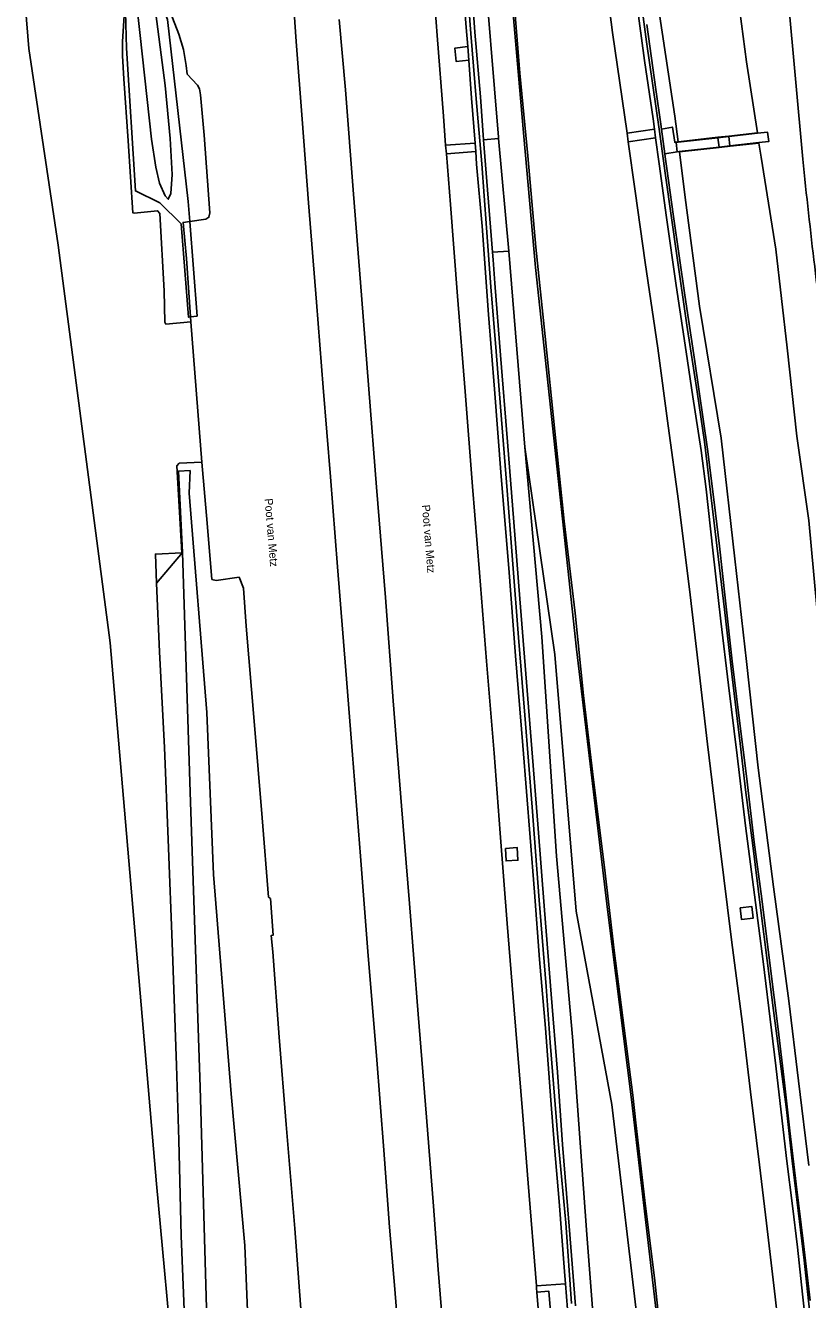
# Model space of a CAD drawing. Extents: x 157793 to 159380, y 380877 to 382313.
# Drawn here: x 157836 to 157933.6, y 381260.3 to 381419.3 of the extents above; entities that cross this region are included whole.
import ezdxf

# ---------------------------------------------------------------- set-up
doc = ezdxf.new("R2010")
doc.units = 0
for name, color, linetype in [('IMGEO_Berm_groen', 7, 'Continuous'), ('IMGEO_Berm_open', 7, 'Continuous'), ('IMGEO_Geluidsscherm', 7, 'Continuous'), ('IMGEO_Grasland_overig', 7, 'Continuous'), ('IMGEO_Groenvoorziening', 7, 'Continuous'), ('IMGEO_Muur', 7, 'Continuous'), ('IMGEO_Openbare_ruimte_label', 7, 'Continuous'), ('IMGEO_Rijbaan_autosnelweg', 7, 'Continuous'), ('IMGEO_Rijbaan_autoweg', 7, 'Continuous'), ('IMGEO_Terreindeel_gesloten', 7, 'Continuous'), ('IMGEO_Terreindeel_open', 7, 'Continuous'), ('IMGEO_Voetpad_halfverhard', 7, 'Continuous'), ('IMGEO_Voetpad_op_trap', 7, 'Continuous')]:
    doc.layers.add(name, color=color, linetype=linetype)

msp = doc.modelspace()

# ---------------------------------------------------------------- linework, layer by layer
at = {"layer": 'IMGEO_Berm_groen'}
for points in [[(157887.14, 381421.37), (157887.4, 381418.04), (157888.18, 381407.98), (157888.46, 381404.34), (157892.13, 381404.6), (157891.7, 381410.23), (157891.34, 381414.97), (157889.76, 381414.81), (157889.59, 381416.44), (157891.22, 381416.65), (157891.04, 381419.03), (157890.1, 381430.71)], [(157893.09, 381429.01), (157895.04, 381405.33), (157895.05, 381405.18), (157896.33, 381391.13), (157898.34, 381366.69), (157902.08, 381340.82), (157904.76, 381308.79), (157909.2, 381284.66), (157912.65, 381255.49)], [(157896.22, 381428.4), (157898.23, 381405.42), (157899.68, 381389.1), (157904.78, 381341.48), (157908.71, 381308.67), (157911.64, 381285.3), (157915.16, 381255.29)], [(157915.16, 381255.29), (157911.64, 381285.3), (157908.71, 381308.67), (157904.78, 381341.48), (157899.68, 381389.1), (157898.23, 381405.42), (157896.22, 381428.4)], [(157852.06, 381422.7), (157853.47, 381411.79), (157854.07, 381405.2), (157854.33, 381400.68), (157854.17, 381398.31), (157853.85, 381397.6), (157853.47, 381398.02), (157852.76, 381399.6), (157852.31, 381401.61), (157851.77, 381405.09), (157850.36, 381418.02), (157849.23, 381428.1)], [(157908.4, 381425.23), (157909.29, 381418.4), (157910.48, 381410.15), (157911.09, 381405.83), (157914.52, 381406.36), (157914.34, 381407.65), (157913.29, 381414.9), (157911.92, 381424.87)], [(157869.34, 381423.94), (157869.8, 381417.27), (157870.55, 381407.61), (157871.36, 381397.14), (157872.36, 381384.76), (157873.19, 381374.12), (157874.09, 381362.99), (157874.97, 381351.73), (157875.99, 381338.83), (157876.82, 381328.28), (157877.83, 381315.65), (157878.81, 381303.22), (157879.82, 381290.76), (157880.74, 381278.98), (157881.46, 381269.35), (157882.1, 381261.62), (157882.86, 381252.11)], [(157915.55, 381253.24), (157914.55, 381262.65), (157913.33, 381272.7), (157912.19, 381282.36), (157911.81, 381285.82), (157910.73, 381294.2), (157909.49, 381303.9), (157908.27, 381314.22), (157906.86, 381325.52), (157905.67, 381335.68), (157904.6, 381345.98), (157903.24, 381357.43), (157902.1, 381368.69), (157900.87, 381380.49), (157899.71, 381391.64), (157898.7, 381403.02), (157897.73, 381413.35), (157896.85, 381424.26)], [(157915.14, 381420.64), (157917.06, 381407.96), (157917.46, 381404.77), (157922.42, 381405.33), (157923.8, 381405.49), (157927.35, 381405.9), (157925.99, 381414.74), (157924.74, 381424.27)], [(157848.48, 381422.47), (157848.66, 381416.47), (157849.75, 381398.65), (157852.79, 381397.16), (157855.46, 381394.54), (157856.39, 381382.88), (157856.63, 381382.92), (157856.11, 381390.22), (157855.71, 381394.71), (157856.55, 381394.83), (157856.35, 381397.34), (157853.75, 381420.04)], [(157913.55, 381419.4), (157914.7, 381411.29), (157915.29, 381406.99), (157915.38, 381406.35), (157916.75, 381406.6), (157917.04, 381404.71), (157917.2, 381404.73), (157917.46, 381404.77), (157917.06, 381407.96), (157915.14, 381420.64)], [(157888.18, 381255.88), (157887.51, 381264.1), (157886.93, 381271.98), (157886.08, 381283.07), (157885.04, 381295.95), (157883.94, 381309.74), (157882.94, 381321.92), (157881.9, 381335.03), (157880.94, 381347.94), (157879.84, 381361.68), (157878.89, 381373.9), (157877.96, 381385.65), (157876.95, 381398.22), (157875.96, 381411.26), (157875.19, 381420.04)], [(157933.56, 381255.81), (157932.99, 381261), (157932.35, 381266.88), (157931.73, 381272.03), (157931.01, 381277.6), (157930.34, 381283.71), (157929.65, 381289.51), (157929.12, 381293.95), (157928.06, 381302.5), (157926.99, 381310.84), (157925.88, 381319.42), (157924.83, 381328.21), (157923.75, 381336.98), (157922.79, 381344.98), (157921.78, 381353.84), (157920.97, 381361.45), (157920.33, 381366.26), (157919.31, 381372.94), (157918.46, 381378.56), (157917.24, 381386.85), (157916.01, 381395.34), (157915.11, 381402.02), (157914.66, 381405.28), (157911.24, 381404.77), (157912.11, 381398.63), (157913.35, 381389.71), (157914.95, 381379.03), (157916.24, 381369.35), (157917.53, 381359.92), (157918.98, 381348.26), (157919.95, 381339.67), (157921.13, 381329.61), (157922.69, 381316.99), (157924.13, 381305.21), (157925.49, 381294.7), (157926.48, 381286.24), (157927.6, 381277.16), (157928.49, 381269.86), (157929.57, 381260.67), (157930.43, 381252.94)], [(157933.79, 381277.04), (157932.47, 381287.63), (157931.27, 381297.6), (157929.37, 381311.81), (157927.44, 381326.68), (157925.99, 381339.92), (157924.53, 381352.73), (157922.82, 381367.81), (157920.13, 381384.27), (157918.33, 381397.83), (157917.62, 381403.51), (157917.61, 381403.56), (157917.35, 381403.53), (157915.8, 381403.29), (157915.85, 381402.91), (157916.05, 381401.44), (157916.87, 381395.44), (157918.29, 381385.65), (157919.55, 381377.35), (157921.14, 381366.41), (157921.97, 381359.8), (157922.61, 381354.32), (157923.38, 381347.49), (157924.22, 381339.97), (157925.04, 381333.2), (157925.99, 381325.65), (157926.97, 381317.38), (157927.9, 381310.31), (157928.91, 381302.32), (157929.94, 381294.06), (157930.73, 381287.39), (157931.4, 381281.38), (157932.18, 381274.72), (157933.11, 381267.27), (157933.92, 381260.2)], [(157908.21, 381240.86), (157906.08, 381268.44), (157904.27, 381293.12), (157902.31, 381315.66), (157900.47, 381343.01), (157898.34, 381366.69), (157896.33, 381391.13), (157894.32, 381391.01), (157894.37, 381390.05), (157894.6, 381387.14), (157895.32, 381378.15), (157896.17, 381367.35), (157896.97, 381357.33), (157897.71, 381347.76), (157898.55, 381337.34), (157899.2, 381329.04), (157899.95, 381319.63), (157900.81, 381308.9), (157901.61, 381298.45), (157902.4, 381288.71), (157903.06, 381279.67), (157903.88, 381269.48), (157904.68, 381259.56)], [(157870.87, 381253), (157869.64, 381269.2), (157868.58, 381282.19), (157867.7, 381293.07), (157866.88, 381303.71), (157866.69, 381305.74), (157866.94, 381305.81), (157866.59, 381310.35), (157866.34, 381310.55), (157865.55, 381320.42), (157864.55, 381332.49), (157863.57, 381344.36), (157863.25, 381349.08), (157862.68, 381350.45), (157859.83, 381350.06), (157859.3, 381350.17), (157858.7, 381357.18), (157858.05, 381364.79), (157855.23, 381364.66), (157854.93, 381364.36), (157855.55, 381353.5), (157852.25, 381353.33), (157852.4, 381349.69), (157855.64, 381353.53), (157855.11, 381363.68), (157856.58, 381363.75), (157856.44, 381360.92), (157858.68, 381333.57), (157859.5, 381313.35), (157861.71, 381285.98), (157863.41, 381267.09), (157864.06, 381250.77)], [(157858.64, 381259.26), (157857.85, 381286.83), (157856.57, 381323.63), (157855.64, 381353.53), (157852.4, 381349.69), (157852.74, 381341.15), (157853.4, 381329.22), (157853.83, 381317.72), (157854.36, 381303.77), (157854.86, 381289.53), (157855.16, 381280.23), (157855.47, 381268.28), (157855.87, 381258.05)]]:
    msp.add_lwpolyline(points, dxfattribs=at)
for points in [[(157895.05, 381405.18), (157895.04, 381405.33), (157893.09, 381429.01), (157892.84, 381428.99), (157891.36, 381428.88), (157891.55, 381426.26), (157892.12, 381418.45), (157892.81, 381410.38), (157893.19, 381405.01)], [(157851.75, 381425.15), (157853.75, 381420.04), (157856.35, 381397.34), (157856.55, 381394.83), (157858.54, 381395.1), (157858.93, 381395.36), (157859.04, 381395.89), (157858.33, 381405.6), (157857.86, 381410.63), (157857.74, 381411.37), (157857.48, 381411.83), (157856.22, 381413.22), (157856.07, 381414.3), (157855.74, 381416.28), (157855.15, 381418.22), (157854.38, 381420.22), (157853.46, 381422.6), (157853.2, 381425.24)], [(157848.48, 381422.47), (157848.16, 381417.3), (157848.16, 381415.48), (157848.3, 381412.61), (157848.83, 381404.89), (157849.45, 381395.91), (157849.58, 381395.88), (157852.52, 381396.18), (157852.8, 381395.83), (157853.36, 381386.17), (157853.44, 381382.29), (157853.56, 381382.04), (157856.68, 381382.32), (157856.63, 381382.92), (157856.39, 381382.88), (157855.46, 381394.54), (157852.79, 381397.16), (157849.75, 381398.65), (157848.66, 381416.47)], [(157922.43, 381405.28), (157923.8, 381405.44), (157927.36, 381405.85), (157927.35, 381405.9), (157923.8, 381405.49), (157922.42, 381405.33), (157917.46, 381404.77), (157917.47, 381404.71)], [(157922.58, 381404.12), (157917.61, 381403.56), (157917.62, 381403.51), (157922.58, 381404.07), (157923.94, 381404.22), (157927.54, 381404.62), (157927.54, 381404.67), (157923.93, 381404.27)], [(157899.78, 381262.04), (157903.41, 381262.3), (157903.29, 381263.85), (157902.61, 381272.56), (157902.04, 381279.34), (157901.6, 381285.19), (157900.9, 381294.17), (157900.19, 381302.75), (157899.53, 381311.14), (157899.01, 381317.99), (157898.08, 381329.46), (157897.19, 381340.66), (157896.34, 381351.57), (157895.4, 381363.01), (157894.55, 381373.92), (157893.8, 381383.23), (157893, 381394.25), (157892.33, 381401.98), (157892.21, 381403.58), (157888.55, 381403.27), (157889.05, 381396.94), (157889.94, 381385.53), (157890.88, 381373.62), (157891.81, 381361.75), (157892.68, 381351.05), (157893.55, 381339.97), (157894.51, 381328.5), (157895.25, 381318.5), (157896.13, 381307.24), (157897.01, 381296.49), (157898.06, 381283.79), (157898.76, 381274.86)], [(157856.55, 381394.83), (157855.71, 381394.71), (157856.11, 381390.22), (157856.63, 381382.92), (157857.45, 381383.03)], [(157895.92, 381316.62), (157897.39, 381316.71), (157897.48, 381315.13), (157896.01, 381315.05)], [(157925.21, 381309.21), (157926.66, 381309.37), (157926.82, 381307.9), (157925.38, 381307.74)], [(157899.84, 381261.26), (157900.8, 381249.69), (157902.12, 381233.03), (157903.61, 381214.69), (157905.02, 381196.18), (157906.6, 381176.45), (157909.91, 381180.17), (157909.23, 381188.72), (157908.45, 381198.63), (157907.71, 381208.21), (157906.89, 381218.29), (157906.1, 381228.72), (157905.3, 381238.47), (157904.33, 381250.46), (157903.78, 381257.56), (157901.68, 381257.32), (157901.34, 381261.36)]]:
    msp.add_lwpolyline(points, close=True, dxfattribs=at)
at = {"layer": 'IMGEO_Berm_open'}
for points in [[(157914.52, 381406.36), (157911.09, 381405.83), (157911.24, 381404.77), (157914.66, 381405.28)], [(157888.46, 381404.34), (157888.55, 381403.27), (157892.21, 381403.58), (157892.13, 381404.6)]]:
    msp.add_lwpolyline(points, close=True, dxfattribs=at)
at = {"layer": 'IMGEO_Geluidsscherm'}
for points in [[(157904.16, 381259.86), (157903.44, 381269.91), (157902.47, 381280.57), (157901.52, 381292.4), (157901, 381299.39), (157900.13, 381310.14), (157899.26, 381321.77), (157898.36, 381333.23), (157897.55, 381342.91), (157896.85, 381352.08), (157896.12, 381361.28), (157895.42, 381370.12), (157894.77, 381378.6), (157894.11, 381386.69), (157893.57, 381394.02), (157892.96, 381402.02), (157892.25, 381410.14), (157891.61, 381418.28), (157891.07, 381425.43), (157890.72, 381431.38), (157890.24, 381440.47), (157889.96, 381444.82)], [(157912.13, 381427.61), (157913.52, 381417.26), (157915.08, 381406.34), (157915.89, 381400.55), (157917.35, 381390.28), (157918.56, 381381.9), (157919.83, 381373.56), (157920.77, 381367.36), (157921.52, 381361.05), (157922.5, 381352.66), (157923.24, 381346.42), (157924.19, 381338.03), (157925.2, 381329.71), (157925.93, 381323.61), (157926.74, 381317.33), (157927.79, 381308.86), (157929.36, 381296.41), (157930.99, 381284.03), (157931.69, 381277.63), (157932.43, 381271.43), (157933.2, 381265.24), (157933.86, 381258.99)]]:
    msp.add_lwpolyline(points, dxfattribs=at)
at = {"layer": 'IMGEO_Grasland_overig'}
for points in [[(157849.23, 381428.1), (157850.36, 381418.02), (157851.77, 381405.09), (157852.31, 381401.61), (157852.76, 381399.6), (157853.47, 381398.02), (157853.85, 381397.6), (157854.17, 381398.31), (157854.33, 381400.68), (157854.07, 381405.2), (157853.47, 381411.79), (157852.06, 381422.7), (157850.93, 381428.95)], [(157913.47, 381175.28), (157920.22, 381176.16), (157920.68, 381175.3), (157918.13, 381203.48), (157916.82, 381223.08), (157916.49, 381224.03), (157916.29, 381225.33), (157916.25, 381226.52), (157912.65, 381255.49), (157909.2, 381284.66), (157904.76, 381308.79), (157902.08, 381340.82), (157898.34, 381366.69), (157900.47, 381343.01), (157902.31, 381315.66), (157904.27, 381293.12), (157906.08, 381268.44), (157908.21, 381240.86), (157910.17, 381217.67), (157911.74, 381196.63)], [(157863.18, 381174.74), (157863.13, 381177.28), (157868.96, 381184.19), (157869.53, 381184.22), (157869.38, 381185.99), (157867.36, 381212.77), (157865.64, 381233.81), (157864.06, 381250.77), (157863.41, 381267.09), (157861.71, 381285.98), (157859.5, 381313.35), (157858.68, 381333.57), (157856.44, 381360.92), (157856.58, 381363.75), (157855.11, 381363.68), (157855.64, 381353.53), (157856.57, 381323.63), (157857.85, 381286.83), (157858.64, 381259.26), (157860.12, 381230.16), (157861.25, 381201.95)]]:
    msp.add_lwpolyline(points, close=True, dxfattribs=at)
msp.add_lwpolyline([(157933.76, 381357.51), (157932.26, 381368.04), (157931.08, 381379.07), (157929.65, 381391.37), (157927.82, 381402.85), (157927.54, 381404.62), (157923.94, 381404.22), (157922.58, 381404.07), (157917.62, 381403.51), (157918.33, 381397.83), (157920.13, 381384.27), (157922.82, 381367.81), (157924.53, 381352.73), (157925.99, 381339.92), (157927.44, 381326.68), (157929.37, 381311.81), (157931.27, 381297.6), (157932.47, 381287.63), (157933.79, 381277.04)], dxfattribs=at)
at = {"layer": 'IMGEO_Groenvoorziening'}
for points in [[(157933.01, 381402.61), (157930.29, 381432.72)], [(157924.74, 381424.27), (157925.99, 381414.74), (157927.35, 381405.9), (157927.36, 381405.85), (157927.36, 381405.85), (157928.61, 381405.99), (157928.79, 381404.81), (157927.54, 381404.67), (157927.54, 381404.62), (157927.82, 381402.85), (157929.65, 381391.37), (157931.08, 381379.07), (157932.26, 381368.04), (157933.76, 381357.51), (157935.04, 381343.97), (157936.38, 381328.24), (157937.57, 381312.49), (157938.99, 381298.01), (157939.1, 381294.6), (157942.52, 381294.13), (157942.64, 381291.86), (157942.69, 381290.93), (157942.71, 381290.51), (157950.4, 381295.88)]]:
    msp.add_lwpolyline(points, dxfattribs=at)
msp.add_arc((158775.31, 381489.36), 846.75, 185.88027, 187.70681, dxfattribs=at)
at = {"layer": 'IMGEO_Muur'}
for points in [[(157890.1, 381430.71), (157891.04, 381419.03), (157891.22, 381416.65), (157891.34, 381414.97), (157891.7, 381410.23), (157892.13, 381404.6), (157892.21, 381403.58), (157892.33, 381401.98), (157893, 381394.25), (157893.8, 381383.23), (157894.55, 381373.92), (157895.4, 381363.01), (157896.34, 381351.57), (157897.19, 381340.66), (157898.08, 381329.46), (157899.01, 381317.99), (157899.53, 381311.14), (157900.19, 381302.75), (157900.9, 381294.17), (157901.6, 381285.19), (157902.04, 381279.34), (157902.61, 381272.56), (157903.29, 381263.85), (157903.41, 381262.3), (157903.78, 381257.56)], [(157904.68, 381259.56), (157903.88, 381269.48), (157903.06, 381279.67), (157902.4, 381288.71), (157901.61, 381298.45), (157900.81, 381308.9), (157899.95, 381319.63), (157899.2, 381329.04), (157898.55, 381337.34), (157897.71, 381347.76), (157896.97, 381357.33), (157896.17, 381367.35), (157895.32, 381378.15), (157894.6, 381387.14), (157894.37, 381390.05), (157894.32, 381391.01), (157893.19, 381405.01), (157892.81, 381410.38), (157892.12, 381418.45), (157891.55, 381426.26)], [(157911.92, 381424.87), (157913.29, 381414.9), (157914.34, 381407.65), (157914.52, 381406.36), (157914.66, 381405.28), (157915.11, 381402.02), (157916.01, 381395.34), (157917.24, 381386.85), (157918.46, 381378.56), (157919.31, 381372.94), (157920.33, 381366.26), (157920.97, 381361.45), (157921.78, 381353.84), (157922.79, 381344.98), (157923.75, 381336.98), (157924.83, 381328.21), (157925.88, 381319.42), (157926.99, 381310.84), (157928.06, 381302.5), (157929.12, 381293.95), (157929.65, 381289.51), (157930.34, 381283.71), (157931.01, 381277.6), (157931.73, 381272.03), (157932.35, 381266.88), (157932.99, 381261), (157933.56, 381255.81)], [(157933.92, 381260.2), (157933.11, 381267.27), (157932.18, 381274.72), (157931.4, 381281.38), (157930.73, 381287.39), (157929.94, 381294.06), (157928.91, 381302.32), (157927.9, 381310.31), (157926.97, 381317.38), (157925.99, 381325.65), (157925.04, 381333.2), (157924.22, 381339.97), (157923.38, 381347.49), (157922.61, 381354.32), (157921.97, 381359.8), (157921.14, 381366.41), (157919.55, 381377.35), (157918.29, 381385.65), (157916.87, 381395.44), (157916.05, 381401.44), (157915.85, 381402.91), (157915.8, 381403.29), (157915.38, 381406.35), (157915.29, 381406.99), (157914.7, 381411.29), (157913.55, 381419.4)], [(157927.54, 381404.67), (157928.79, 381404.81), (157928.61, 381405.99), (157927.36, 381405.85)]]:
    msp.add_lwpolyline(points, dxfattribs=at)
at = {"layer": 'IMGEO_Rijbaan_autosnelweg'}
for points in [[(157882.86, 381252.11), (157882.1, 381261.62), (157881.46, 381269.35), (157880.74, 381278.98), (157879.82, 381290.76), (157878.81, 381303.22), (157877.83, 381315.65), (157876.82, 381328.28), (157875.99, 381338.83), (157874.97, 381351.73), (157874.09, 381362.99), (157873.19, 381374.12), (157872.36, 381384.76), (157871.36, 381397.14), (157870.55, 381407.61), (157869.8, 381417.27), (157869.34, 381423.94)], [(157900.8, 381249.69), (157899.84, 381261.26), (157899.8, 381261.76), (157899.78, 381262.04), (157898.76, 381274.86), (157898.06, 381283.79), (157897.01, 381296.49), (157896.13, 381307.24), (157895.25, 381318.5), (157894.51, 381328.5), (157893.55, 381339.97), (157892.68, 381351.05), (157891.81, 381361.75), (157890.88, 381373.62), (157889.94, 381385.53), (157889.05, 381396.94), (157888.55, 381403.27), (157888.46, 381404.34), (157888.18, 381407.98), (157887.4, 381418.04), (157887.14, 381421.37)], [(157854.38, 381420.22), (157855.15, 381418.22), (157855.74, 381416.28), (157856.07, 381414.3), (157856.22, 381413.22), (157857.48, 381411.83), (157857.74, 381411.37), (157857.86, 381410.63), (157858.33, 381405.6), (157859.04, 381395.89), (157858.93, 381395.36), (157858.54, 381395.1), (157856.55, 381394.83), (157857.45, 381383.03), (157856.63, 381382.92), (157856.68, 381382.32), (157858.05, 381364.79), (157858.7, 381357.18), (157859.3, 381350.17), (157859.83, 381350.06), (157862.68, 381350.45), (157863.25, 381349.08), (157863.57, 381344.36), (157864.55, 381332.49), (157865.55, 381320.42), (157866.34, 381310.55), (157866.59, 381310.35), (157866.94, 381305.81), (157866.69, 381305.74), (157866.88, 381303.71), (157867.7, 381293.07), (157868.58, 381282.19), (157869.64, 381269.2), (157870.87, 381253)], [(157875.19, 381420.04), (157875.96, 381411.26), (157876.95, 381398.22), (157877.96, 381385.65), (157878.89, 381373.9), (157879.84, 381361.68), (157880.94, 381347.94), (157881.9, 381335.03), (157882.94, 381321.92), (157883.94, 381309.74), (157885.04, 381295.95), (157886.08, 381283.07), (157886.93, 381271.98), (157887.51, 381264.1), (157888.18, 381255.88)]]:
    msp.add_lwpolyline(points, dxfattribs=at)
at = {"layer": 'IMGEO_Rijbaan_autoweg'}
for points in [[(157930.43, 381252.94), (157929.57, 381260.67), (157928.49, 381269.86), (157927.6, 381277.16), (157926.48, 381286.24), (157925.49, 381294.7), (157924.13, 381305.21), (157922.69, 381316.99), (157921.13, 381329.61), (157919.95, 381339.67), (157918.98, 381348.26), (157917.53, 381359.92), (157916.24, 381369.35), (157914.95, 381379.03), (157913.35, 381389.71), (157912.11, 381398.63), (157911.24, 381404.77), (157911.09, 381405.83), (157910.48, 381410.15), (157909.29, 381418.4), (157908.4, 381425.23)], [(157896.85, 381424.26), (157897.73, 381413.35), (157898.7, 381403.02), (157899.71, 381391.64), (157900.87, 381380.49), (157902.1, 381368.69), (157903.24, 381357.43), (157904.6, 381345.98), (157905.67, 381335.68), (157906.86, 381325.52), (157908.27, 381314.22), (157909.49, 381303.9), (157910.73, 381294.2), (157911.81, 381285.82), (157912.19, 381282.36), (157913.33, 381272.7), (157914.55, 381262.65), (157915.55, 381253.24)], [(157855.87, 381258.05), (157855.47, 381268.28), (157855.16, 381280.23), (157854.86, 381289.53), (157854.36, 381303.77), (157853.83, 381317.72), (157853.4, 381329.22), (157852.74, 381341.15), (157852.4, 381349.69), (157852.25, 381353.33), (157855.55, 381353.5), (157854.93, 381364.36), (157855.23, 381364.66), (157858.05, 381364.79), (157856.68, 381382.32), (157853.56, 381382.04), (157853.44, 381382.29), (157853.36, 381386.17), (157852.8, 381395.83), (157852.52, 381396.18), (157849.58, 381395.88), (157849.45, 381395.91), (157848.83, 381404.89), (157848.3, 381412.61), (157848.16, 381415.48), (157848.16, 381417.3), (157848.48, 381422.47)], [(157836.04, 381421.53), (157836.45, 381416.43), (157840.13, 381391.88), (157846.6, 381342.26), (157852.4, 381274.77), (157854.68, 381250)]]:
    msp.add_lwpolyline(points, dxfattribs=at)
at = {"layer": 'IMGEO_Terreindeel_gesloten'}
for points in [[(157891.34, 381414.97), (157891.22, 381416.65), (157889.59, 381416.44), (157889.76, 381414.81)], [(157917.35, 381403.53), (157917.21, 381404.68), (157917.47, 381404.71), (157917.46, 381404.77), (157917.2, 381404.73), (157917.04, 381404.71), (157916.75, 381406.6), (157915.38, 381406.35), (157915.8, 381403.29)], [(157893.19, 381405.01), (157894.32, 381391.01), (157896.33, 381391.13), (157895.05, 381405.18)], [(157923.8, 381405.44), (157922.43, 381405.28), (157922.58, 381404.12), (157923.93, 381404.27)], [(157895.92, 381316.62), (157896.01, 381315.05), (157897.48, 381315.13), (157897.39, 381316.71)], [(157925.21, 381309.21), (157925.38, 381307.74), (157926.82, 381307.9), (157926.66, 381309.37)]]:
    msp.add_lwpolyline(points, close=True, dxfattribs=at)
at = {"layer": 'IMGEO_Terreindeel_open'}
msp.add_lwpolyline([(157899.84, 381261.26), (157901.34, 381261.36), (157901.68, 381257.32), (157903.78, 381257.56), (157903.41, 381262.3), (157899.78, 381262.04), (157899.8, 381261.76)], close=True, dxfattribs=at)
at = {"layer": 'IMGEO_Voetpad_halfverhard'}
msp.add_lwpolyline([(157930.29, 381432.72), (157933.01, 381402.61)], dxfattribs=at)
msp.add_arc((158775.31, 381489.36), 846.75, 185.88027, 187.70681, dxfattribs=at)
at = {"layer": 'IMGEO_Voetpad_op_trap'}
for points in [[(157917.35, 381403.53), (157917.61, 381403.56), (157922.58, 381404.12), (157922.43, 381405.28), (157917.47, 381404.71), (157917.21, 381404.68)], [(157923.93, 381404.27), (157927.54, 381404.67), (157928.79, 381404.81), (157928.61, 381405.99), (157927.36, 381405.85), (157927.36, 381405.85), (157923.8, 381405.44)]]:
    msp.add_lwpolyline(points, close=True, dxfattribs=at)

# ---------------------------------------------------------------- texts
at = {"layer": 'IMGEO_Openbare_ruimte_label'}
for rotation, p in [(274.7018, (157865.87, 381360.24)), (274.6494, (157885.5, 381359.45))]:
    msp.add_text('Poot van Metz', height=1, rotation=rotation, dxfattribs=at).set_placement(p)

doc.saveas('drawing.dxf')
